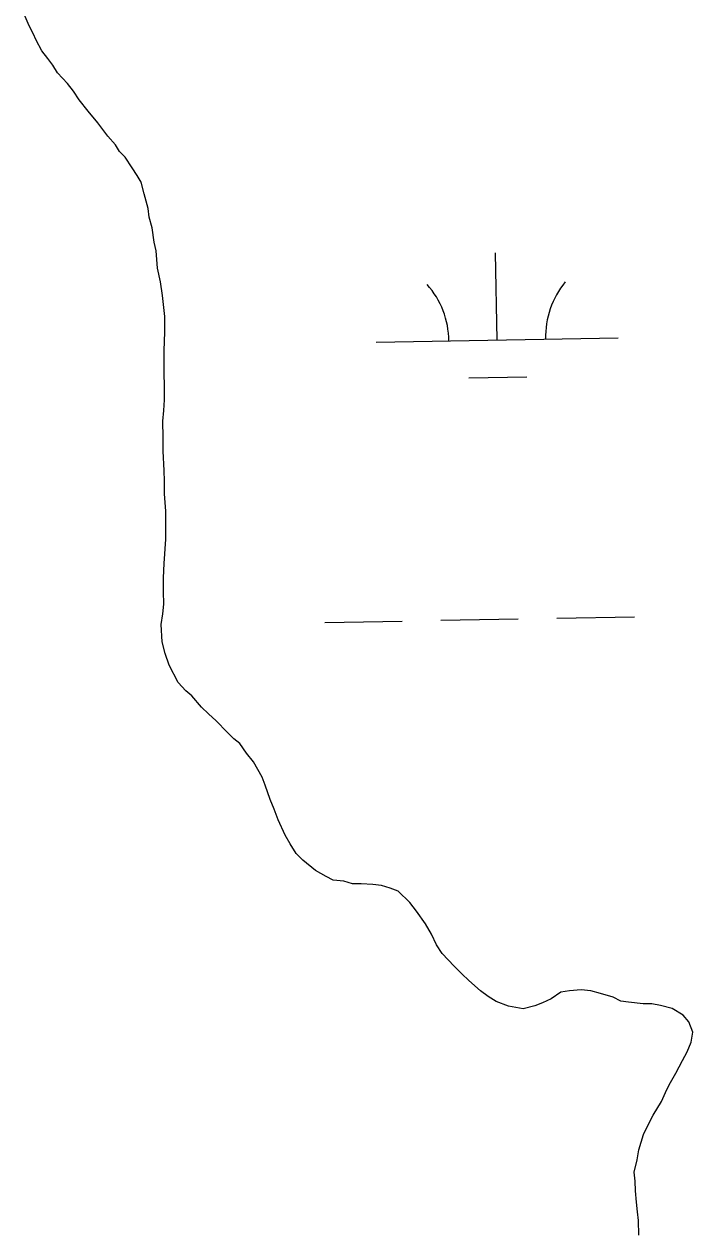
# Model space of a CAD drawing. Extents: x 3925854 to 3964121, y 224593 to 250589.
# Drawn here: x 3951777.3 to 3952053.7, y 234412.5 to 234911.4 of the extents above; entities that cross this region are included whole.
import ezdxf

# ---------------------------------------------------------------- set-up
doc = ezdxf.new("R2010")
doc.units = 0
doc.layers.add('V-TOPO-SHOR', color=7, linetype='Continuous')
doc.layers.add('V-WETL-SWMP', color=7, linetype='Continuous')

msp = doc.modelspace()

# ---------------------------------------------------------------- linework, layer by layer
at = {"layer": 'V-TOPO-SHOR'}
for points in [[(3951853.451, 234626.211), (3951850.621, 234628.984), (3951846.572, 234633.743), (3951844.151, 234635.719), (3951840.911, 234639.287), (3951837.239, 234646.455), (3951835.588, 234651.239), (3951834.341, 234656.027), (3951833.866, 234663.226), (3951834.622, 234667.635), (3951834.98, 234671.639), (3951834.929, 234676.841), (3951834.871, 234682.442), (3951835.211, 234688.449), (3951835.91, 234698.46), (3951835.848, 234704.461), (3951835.791, 234710.062), (3951835.318, 234717.261), (3951835.265, 234722.462), (3951835.22, 234726.864), (3951834.738, 234734.861), (3951834.681, 234740.462), (3951834.613, 234747.264), (3951834.968, 234751.669), (3951835.322, 234756.074), (3951835.263, 234762.077), (3951835.213, 234766.877), (3951835.168, 234771.279), (3951835.115, 234776.48), (3951835.439, 234784.087), (3951835.373, 234790.489), (3951834.484, 234799.283), (3951833.626, 234804.876), (3951832.369, 234810.465), (3951831.896, 234817.662), (3951831.058, 234821.256), (3951830.198, 234827.248), (3951828.953, 234831.637), (3951828.516, 234835.233), (3951826.856, 234841.22), (3951825.606, 234846.008), (3951823.976, 234848.793), (3951821.944, 234851.974), (3951819.098, 234856.346), (3951816.673, 234858.722), (3951815.045, 234861.507), (3951811.807, 234865.077), (3951807.75, 234870.635), (3951803.699, 234875.397), (3951800.049, 234880.163), (3951797.612, 234883.738), (3951795.179, 234886.915), (3951791.132, 234891.275), (3951789.101, 234894.456), (3951787.071, 234897.237), (3951784.638, 234900.411), (3951782.193, 234904.79), (3951780.964, 234907.577), (3951779.332, 234910.762), (3951777.282, 234915.544)], [(3952031.305, 234410.74), (3952031.244, 234416.741), (3952030.808, 234420.337), (3952030.367, 234424.335), (3952029.919, 234429.131), (3952029.878, 234433.133), (3952029.44, 234436.73), (3952030.589, 234441.944), (3952031.346, 234445.954), (3952033.284, 234452.374), (3952035.244, 234456.397), (3952037.202, 234460.419), (3952040.747, 234466.057), (3952042.309, 234469.674), (3952043.878, 234472.889), (3952046.631, 234477.72), (3952049.379, 234482.951), (3952051.343, 234486.572), (3952052.902, 234490.588), (3952053.661, 234494.598), (3952052.017, 234498.983), (3952049.588, 234501.76), (3952045.156, 234504.514), (3952040.343, 234505.665), (3952036.735, 234506.429), (3952033.134, 234506.392), (3952027.123, 234507.132), (3952023.918, 234507.5), (3952020.703, 234509.069), (3952015.485, 234510.615), (3952011.47, 234511.774), (3952007.467, 234512.135), (3952002.668, 234511.686), (3951999.072, 234511.248), (3951995.099, 234508.408), (3951991.515, 234506.769), (3951988.326, 234505.538), (3951983.538, 234504.289), (3951977.523, 234505.428), (3951972.3, 234507.375), (3951969.081, 234509.343), (3951965.855, 234511.711), (3951961.01, 234516.065), (3951958.179, 234518.836), (3951954.946, 234522.004), (3951950.092, 234527.157), (3951947.655, 234530.733), (3951945.611, 234535.113), (3951943.164, 234539.49), (3951939.51, 234544.655), (3951936.673, 234548.229), (3951931.824, 234552.98), (3951928.61, 234554.148), (3951924.998, 234555.313), (3951921.391, 234555.675), (3951916.587, 234556.028), (3951912.984, 234555.991), (3951909.372, 234557.154), (3951904.966, 234557.508), (3951902.15, 234559.081), (3951897.725, 234561.436), (3951892.478, 234565.786), (3951889.649, 234568.557), (3951887.208, 234572.534), (3951885.17, 234576.114), (3951882.305, 234582.488), (3951880.661, 234586.873), (3951879.018, 234590.858), (3951876.958, 234596.838), (3951875.725, 234600.029), (3951872.057, 234606.392), (3951869.22, 234609.966), (3951866.38, 234613.939), (3951863.957, 234615.913), (3951861.129, 234618.686), (3951856.679, 234623.444), (3951853.451, 234626.211)]]:
    msp.add_lwpolyline(points, dxfattribs=at)
at = {"layer": 'V-WETL-SWMP'}
for p, q in [((3951779.331, 234910.762), (3951777.281, 234915.543)), ((3951780.964, 234907.578), (3951779.331, 234910.762)), ((3951782.192, 234904.789), (3951780.964, 234907.578)), ((3951784.638, 234900.412), (3951782.192, 234904.789)), ((3951787.071, 234897.236), (3951784.638, 234900.412)), ((3951789.1, 234894.456), (3951787.071, 234897.236)), ((3951791.133, 234891.275), (3951789.1, 234894.456)), ((3951795.179, 234886.915), (3951791.133, 234891.275)), ((3951797.612, 234883.738), (3951795.179, 234886.915)), ((3951800.049, 234880.162), (3951797.612, 234883.738)), ((3951803.699, 234875.397), (3951800.049, 234880.162)), ((3951807.749, 234870.636), (3951803.699, 234875.397)), ((3951811.807, 234865.076), (3951807.749, 234870.636)), ((3951815.044, 234861.507), (3951811.807, 234865.076)), ((3951816.673, 234858.723), (3951815.044, 234861.507)), ((3951819.098, 234856.346), (3951816.673, 234858.723)), ((3951821.944, 234851.974), (3951819.098, 234856.346)), ((3951823.977, 234848.793), (3951821.944, 234851.974)), ((3951825.606, 234846.009), (3951823.977, 234848.793)), ((3951826.855, 234841.22), (3951825.606, 234846.009)), ((3951828.516, 234835.234), (3951826.855, 234841.22)), ((3951828.953, 234831.638), (3951828.516, 234835.234)), ((3951830.198, 234827.249), (3951828.953, 234831.638)), ((3951831.059, 234821.255), (3951830.198, 234827.249)), ((3951831.896, 234817.662), (3951831.059, 234821.255)), ((3951832.369, 234810.464), (3951831.896, 234817.662)), ((3951972.81, 234780.803), (3951972.155, 234816.797)), ((3951833.627, 234804.875), (3951832.369, 234810.464)), ((3951834.484, 234799.282), (3951833.627, 234804.875)), ((3951835.374, 234790.488), (3951834.484, 234799.282)), ((3951835.439, 234784.086), (3951835.374, 234790.488)), ((3951835.116, 234776.48), (3951835.439, 234784.086)), ((3951922.818, 234779.894), (3952022.801, 234781.712)), ((3951835.169, 234771.279), (3951835.116, 234776.48)), ((3951835.214, 234766.877), (3951835.169, 234771.279)), ((3951835.262, 234762.076), (3951835.214, 234766.877)), ((3951961.092, 234765.156), (3951985.088, 234765.592)), ((3951835.323, 234756.075), (3951835.262, 234762.076)), ((3951834.968, 234751.669), (3951835.323, 234756.075)), ((3951834.613, 234747.264), (3951834.968, 234751.669)), ((3951834.682, 234740.462), (3951834.613, 234747.264)), ((3951834.739, 234734.861), (3951834.682, 234740.462)), ((3951835.22, 234726.863), (3951834.739, 234734.861)), ((3951835.265, 234722.462), (3951835.22, 234726.863)), ((3951835.318, 234717.26), (3951835.265, 234722.462)), ((3951835.791, 234710.062), (3951835.318, 234717.26)), ((3951835.848, 234704.461), (3951835.791, 234710.062)), ((3951835.909, 234698.459), (3951835.848, 234704.461)), ((3951835.211, 234688.449), (3951835.909, 234698.459)), ((3951834.872, 234682.443), (3951835.211, 234688.449)), ((3951834.928, 234676.841), (3951834.872, 234682.443)), ((3951834.981, 234671.64), (3951834.928, 234676.841)), ((3951833.866, 234663.226), (3951834.622, 234667.635)), ((3951834.622, 234667.635), (3951834.981, 234671.64)), ((3951834.34, 234656.028), (3951833.866, 234663.226)), ((3951901.512, 234664.055), (3951933.507, 234664.637)), ((3951949.504, 234664.928), (3951981.499, 234665.51)), ((3951997.497, 234665.8), (3952029.491, 234666.382)), ((3951835.589, 234651.239), (3951834.34, 234656.028)), ((3951837.238, 234646.454), (3951835.589, 234651.239)), ((3951840.912, 234639.288), (3951837.238, 234646.454)), ((3951844.15, 234635.72), (3951840.912, 234639.288)), ((3951846.571, 234633.744), (3951844.15, 234635.72)), ((3951850.621, 234628.983), (3951846.571, 234633.744)), ((3951853.45, 234626.211), (3951850.621, 234628.983)), ((3951856.679, 234623.443), (3951853.45, 234626.211)), ((3951861.129, 234618.686), (3951856.679, 234623.443)), ((3951863.958, 234615.914), (3951861.129, 234618.686)), ((3951866.379, 234613.938), (3951863.958, 234615.914)), ((3951869.221, 234609.965), (3951866.379, 234613.938)), ((3951872.058, 234606.393), (3951869.221, 234609.965)), ((3951875.724, 234600.028), (3951872.058, 234606.393)), ((3951876.957, 234596.839), (3951875.724, 234600.028)), ((3951879.019, 234590.858), (3951876.957, 234596.839)), ((3951880.66, 234586.873), (3951879.019, 234590.858)), ((3951882.305, 234582.488), (3951880.66, 234586.873)), ((3951885.171, 234576.115), (3951882.305, 234582.488)), ((3951887.208, 234572.534), (3951885.171, 234576.115)), ((3951889.649, 234568.558), (3951887.208, 234572.534)), ((3951892.478, 234565.786), (3951889.649, 234568.558)), ((3951897.724, 234561.437), (3951892.478, 234565.786)), ((3951902.15, 234559.081), (3951897.724, 234561.437)), ((3951904.967, 234557.509), (3951902.15, 234559.081)), ((3951909.372, 234557.154), (3951904.967, 234557.509)), ((3951912.985, 234555.99), (3951909.372, 234557.154)), ((3951916.586, 234556.027), (3951912.985, 234555.99)), ((3951921.392, 234555.676), (3951916.586, 234556.027)), ((3951924.997, 234555.312), (3951921.392, 234555.676)), ((3951928.61, 234554.148), (3951924.997, 234555.312)), ((3951931.823, 234552.981), (3951928.61, 234554.148)), ((3951936.673, 234548.228), (3951931.823, 234552.981)), ((3951939.51, 234544.656), (3951936.673, 234548.228)), ((3951943.164, 234539.491), (3951939.51, 234544.656)), ((3951945.61, 234535.114), (3951943.164, 234539.491)), ((3951947.655, 234530.733), (3951945.61, 234535.114)), ((3951950.092, 234527.157), (3951947.655, 234530.733)), ((3951954.946, 234522.004), (3951950.092, 234527.157)), ((3951958.18, 234518.836), (3951954.946, 234522.004)), ((3951961.009, 234516.064), (3951958.18, 234518.836)), ((3951965.855, 234511.711), (3951961.009, 234516.064)), ((3951969.08, 234509.343), (3951965.855, 234511.711)), ((3951972.301, 234507.375), (3951969.08, 234509.343)), ((3951995.099, 234508.407), (3951991.515, 234506.77)), ((3951999.072, 234511.249), (3951995.099, 234508.407)), ((3952002.669, 234511.686), (3951999.072, 234511.249)), ((3952007.466, 234512.134), (3952002.669, 234511.686)), ((3952011.471, 234511.775), (3952007.466, 234512.134)), ((3952015.484, 234510.615), (3952011.471, 234511.775)), ((3952020.702, 234509.068), (3952015.484, 234510.615)), ((3952023.919, 234507.5), (3952020.702, 234509.068)), ((3951977.523, 234505.428), (3951972.301, 234507.375)), ((3951983.537, 234504.288), (3951977.523, 234505.428)), ((3951988.326, 234505.538), (3951983.537, 234504.288)), ((3951991.515, 234506.77), (3951988.326, 234505.538)), ((3952027.124, 234507.132), (3952023.919, 234507.5)), ((3952033.134, 234506.393), (3952027.124, 234507.132)), ((3952036.735, 234506.43), (3952033.134, 234506.393)), ((3952040.344, 234505.666), (3952036.735, 234506.43)), ((3952045.157, 234504.515), (3952040.344, 234505.666)), ((3952049.587, 234501.759), (3952045.157, 234504.515)), ((3952052.016, 234498.982), (3952049.587, 234501.759)), ((3952053.661, 234494.598), (3952052.016, 234498.982)), ((3952052.902, 234490.588), (3952053.661, 234494.598)), ((3952051.342, 234486.571), (3952052.902, 234490.588)), ((3952046.63, 234477.72), (3952049.378, 234482.95)), ((3952049.378, 234482.95), (3952051.342, 234486.571)), ((3952042.31, 234469.673), (3952043.878, 234472.89)), ((3952043.878, 234472.89), (3952046.63, 234477.72)), ((3952040.746, 234466.056), (3952042.31, 234469.673)), ((3952037.202, 234460.418), (3952040.746, 234466.056)), ((3952035.243, 234456.396), (3952037.202, 234460.418)), ((3952033.283, 234452.375), (3952035.243, 234456.396)), ((3952031.347, 234445.953), (3952033.283, 234452.375)), ((3952030.588, 234441.944), (3952031.347, 234445.953)), ((3952029.44, 234436.73), (3952030.588, 234441.944)), ((3952029.877, 234433.133), (3952029.44, 234436.73)), ((3952029.918, 234429.132), (3952029.877, 234433.133)), ((3952030.367, 234424.335), (3952029.918, 234429.132)), ((3952030.807, 234420.338), (3952030.367, 234424.335)), ((3952031.244, 234416.741), (3952030.807, 234420.338)), ((3952031.305, 234410.74), (3952031.244, 234416.741))]:
    msp.add_line(p, q, dxfattribs=at)
for centre, start, end in [((3951917.567, 234780.273), 0.26988, 41.81354), ((3952028.035, 234782.282), 140.26988, 181.81353)]:
    msp.add_arc(centre, 35.246, start, end, dxfattribs=at)

doc.saveas('drawing.dxf')
